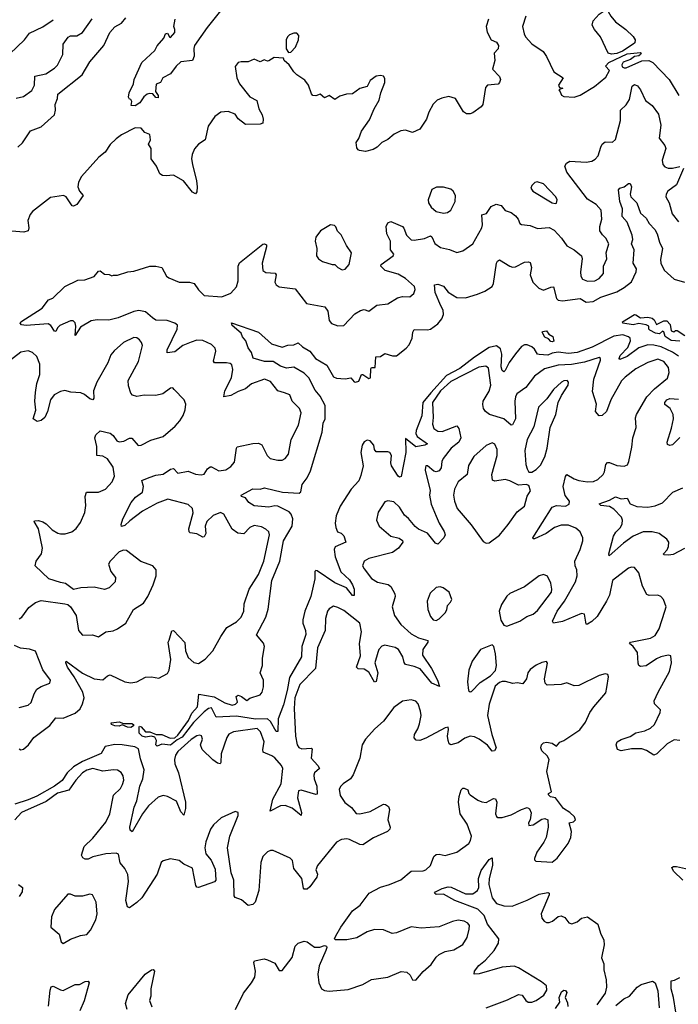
# Model space of a CAD drawing. Extents: x 1771496 to 1971148, y 471553 to 643630.
# Tile 612 of 656: x 1874038 to 1878524, y 625129 to 631832. Entities that reach past the tile are written whole.
import ezdxf

# ---------------------------------------------------------------- set-up
doc = ezdxf.new("R2010")
doc.units = 0

msp = doc.modelspace()

# ---------------------------------------------------------------- linework, layer by layer
at = {"layer": '0CON10XD'}
for points in [[(1875415, 631904.2), (1875315, 631778.5), (1875228.1, 631655), (1875223.1, 631635), (1875227, 631583), (1875215.9, 631554.1), (1875135, 631544.4), (1875103.7, 631516.3), (1875065, 631462.5), (1875012.5, 631435), (1874996.7, 631405), (1874967, 631393), (1874963.3, 631343.3), (1874982, 631315), (1874980, 631300), (1874965, 631302), (1874945, 631327.5), (1874925, 631330), (1874905.9, 631324.1), (1874883.8, 631306.2), (1874855.9, 631265), (1874825, 631244.8)], [(1874015, 631298.1), (1874065, 631308.9), (1874120.2, 631349.8), (1874138.8, 631385), (1874142, 631448), (1874215, 631463.3), (1874275, 631502.1), (1874295, 631523.3), (1874330.9, 631595), (1874333.2, 631665), (1874368, 631712), (1874385, 631722.5), (1874428, 631722), (1874466.2, 631743.8), (1874532.1, 631837.9)], [(1874026, 630965), (1874057.4, 630992.6), (1874112, 631075), (1874185, 631101.4), (1874275.6, 631184.4), (1874282.9, 631215), (1874278.5, 631255), (1874294.5, 631295), (1874297.1, 631325), (1874463.4, 631456.6), (1874515.7, 631545), (1874610, 631655), (1874651.4, 631745), (1874685, 631782.2), (1874731.5, 631808.5), (1874761.1, 631845)], [(1877230, 631835), (1877216, 631785), (1877222.3, 631747.7), (1877250, 631695), (1877285, 631678.1), (1877297.9, 631655), (1877297, 631633), (1877269.2, 631605), (1877274.2, 631555), (1877259.2, 631495), (1877305, 631446.2), (1877312.5, 631425), (1877306.7, 631403.3), (1877296.7, 631393.3), (1877225, 631386.2), (1877209.3, 631370.7), (1877191.8, 631255), (1877181.9, 631238.1), (1877125, 631198), (1877105, 631191.2), (1877082.1, 631192.1), (1877060.8, 631205), (1877005, 631294.6), (1876961.7, 631308.3), (1876912.1, 631297.9), (1876882, 631285), (1876855, 631256.2), (1876825, 631203.3), (1876807.5, 631155), (1876763.2, 631086.8), (1876714.1, 631064.1), (1876665, 631079.1), (1876634, 631076), (1876588.5, 631051.5), (1876545, 631015.8), (1876503.4, 630996.6), (1876473.3, 630965), (1876445, 630947.5), (1876393.8, 630933.8), (1876351.7, 630941.7), (1876342.5, 630945), (1876335, 630960), (1876328.8, 630995), (1876347.7, 631022.3), (1876365, 631073.3), (1876419.3, 631150.7), (1876451.1, 631225), (1876485.3, 631284.7), (1876496.7, 631335), (1876524.6, 631405), (1876525, 631432.5), (1876515, 631447.5), (1876495, 631452.9), (1876465, 631448.1), (1876425, 631418), (1876405, 631377.1), (1876355.5, 631364.5), (1876305, 631327.8), (1876264.5, 631325.5), (1876219.1, 631310.9), (1876185, 631288), (1876145, 631316), (1876115, 631299.2), (1876085, 631323.8), (1876055, 631314), (1876035, 631316.7), (1876025, 631327.5), (1876005.4, 631385.4), (1875980.3, 631420.3), (1875925.9, 631455.9), (1875905, 631476.7), (1875873.9, 631523.9), (1875840, 631555), (1875835, 631570), (1875770, 631575), (1875735, 631551.2), (1875725, 631548.8), (1875702.5, 631557.5), (1875675.5, 631544.5), (1875635, 631562.9), (1875594.3, 631545.7), (1875545.8, 631545.8), (1875525, 631540), (1875506.2, 631513.8), (1875515.8, 631435), (1875534.5, 631394.5), (1875605, 631305.7), (1875652, 631282), (1875665.6, 631225.6), (1875690, 631185), (1875695.9, 631154.1), (1875693.6, 631126.4), (1875675, 631120), (1875575, 631117.5), (1875526.9, 631156.9), (1875505, 631189.4), (1875457.6, 631207.6), (1875408.5, 631201.5), (1875368.1, 631171.9), (1875322.1, 631107.9), (1875301.2, 631015), (1875255, 630983.8), (1875228, 630952), (1875212.9, 630915), (1875209.1, 630885), (1875214.4, 630845), (1875242.2, 630735), (1875246.9, 630693.1), (1875245, 630660), (1875235, 630647.5), (1875215, 630658), (1875154, 630735), (1875085, 630772.9), (1875035, 630770), (1875011.5, 630771.5), (1874993.2, 630783.2), (1874970.8, 630835), (1874934.2, 630884.2), (1874933.8, 630955), (1874915.7, 630985), (1874928.1, 631015), (1874925, 631049.5), (1874891.2, 631065), (1874865, 631092.5), (1874825, 631095.6), (1874730.9, 631049.1), (1874695, 631021.5), (1874655, 630981.2), (1874619.4, 630930.6), (1874577.7, 630895), (1874458.8, 630765), (1874439.5, 630725), (1874434.5, 630695), (1874445.3, 630665.3), (1874471.4, 630635), (1874426.4, 630573.6), (1874405, 630561.9), (1874395, 630565.8), (1874355.4, 630625), (1874336.2, 630635), (1874248.2, 630621.8), (1874125, 630527.1), (1874109.1, 630505), (1874093.5, 630465), (1874101.1, 630415), (1874096, 630395)], [(1874825, 631244.8), (1874798.3, 631248.3), (1874802.5, 631275), (1874795, 631287.5), (1874785, 631290), (1874780, 631305), (1874783.8, 631335), (1874812, 631395), (1874818, 631425), (1874869.4, 631540.6), (1874957.9, 631622.1), (1874975, 631653.8), (1875018.8, 631705), (1875030, 631735), (1875045, 631740), (1875057.5, 631715), (1875065, 631711.2), (1875094, 631745), (1875095.6, 631765.6), (1875087.5, 631785), (1875096.2, 631835)], [(1877484.4, 631855), (1877463.5, 631785), (1877473.3, 631735), (1877483.1, 631715), (1877525, 631667.5), (1877602.5, 631615), (1877625, 631581.2), (1877675, 631478), (1877740, 631435), (1877706.7, 631385), (1877715, 631370), (1877737.5, 631365), (1877710, 631355), (1877718.3, 631341.7), (1877727.7, 631317.7), (1877745, 631309.2), (1877815, 631304.2), (1877855, 631318.6), (1877953, 631377), (1878029.8, 631440.2), (1878055.4, 631485), (1878026.9, 631515), (1878049.5, 631540.5), (1878175, 631600), (1878265, 631607.9), (1878270, 631605), (1878267.1, 631595), (1878255, 631586.4), (1878225, 631580.5), (1878198.1, 631561.9), (1878147.4, 631542.6), (1878137.8, 631525), (1878141.7, 631511.7), (1878155, 631503.4), (1878168.2, 631505), (1878275, 631551.9), (1878323.2, 631553.2), (1878350.3, 631540.3), (1878460.8, 631425), (1878526.1, 631315)], [(1878068.3, 631598.2), (1878044.7, 631604.7), (1877994.6, 631715), (1877952.9, 631765), (1877937.5, 631795), (1877944, 631825), (1877985, 631869.2), (1878025, 631896), (1878045, 631888), (1878062.9, 631855), (1878096.3, 631816.3), (1878165.2, 631765.2), (1878215, 631717.5), (1878230.4, 631695), (1878228.5, 631675), (1878217.1, 631665), (1878142.6, 631617.4), (1878105, 631602.6), (1878068.3, 631598.2)], [(1873775, 631464), (1873834.3, 631505), (1873850.2, 631549.8), (1873876.9, 631583.1), (1873905, 631594.4), (1873941.4, 631588.6), (1873970.9, 631599.1), (1874071.4, 631695), (1874105, 631740), (1874195, 631782.9), (1874265, 631831.9)], [(1875869.3, 631609.3), (1875885, 631610), (1875915.9, 631644.1), (1875937.5, 631695), (1875940, 631725), (1875925, 631740), (1875905, 631741.2), (1875875, 631728), (1875860.8, 631715), (1875851.9, 631695), (1875852.7, 631632.7), (1875869.3, 631609.3)], [(1875055, 627608.8), (1875075, 627672.5), (1875085, 627673.3), (1875163.4, 627593.4), (1875166.5, 627535), (1875185, 627490.8), (1875225, 627455.8), (1875255, 627449.2), (1875301.5, 627478.5), (1875354.4, 627535), (1875407.2, 627632.8), (1875449.2, 627695), (1875515, 627731.9), (1875546.9, 627765), (1875563.8, 627805), (1875567.9, 627855), (1875600.4, 627955), (1875664, 628055), (1875699.6, 628145), (1875739.5, 628325), (1875735, 628346.2), (1875715, 628364.2), (1875685, 628379.2), (1875635, 628388.8), (1875605, 628376.2), (1875565, 628332), (1875523.9, 628336.1), (1875484.7, 628364.7), (1875428.6, 628465), (1875405, 628476.2), (1875355, 628456.4), (1875313.5, 628415), (1875302.1, 628385), (1875306.2, 628333.8), (1875295, 628310.8), (1875285, 628310), (1875245, 628331.4), (1875199.4, 628339.4), (1875192.9, 628345), (1875190.5, 628365), (1875218.4, 628475), (1875215.5, 628505), (1875185, 628530.7), (1875047.4, 628567.4), (1874975, 628541.8), (1874875, 628486.4), (1874788.9, 628421.1), (1874755, 628388), (1874732, 628382), (1874728.8, 628395), (1874741.5, 628435), (1874796.4, 628545), (1874827.6, 628582.4), (1874874.3, 628615), (1874882.2, 628655), (1874869.2, 628695), (1874918.8, 628715), (1874965, 628730.6), (1875015, 628738.6), (1875065, 628771.1), (1875085, 628775.6), (1875115.7, 628745.7), (1875185, 628758.1), (1875235, 628738.6), (1875275, 628733.8), (1875295, 628737.5), (1875318, 628775), (1875335, 628787.5), (1875345, 628787.5), (1875395, 628760), (1875441.3, 628768.7), (1875475, 628790), (1875500.9, 628819.1), (1875513.5, 628915), (1875520, 628925), (1875625, 628947.5), (1875665, 628948.9), (1875687.4, 628937.4), (1875723.1, 628865), (1875744.6, 628844.6), (1875795, 628833.3), (1875825, 628834.4), (1875845, 628844.2), (1875867.8, 628875), (1875887.9, 628975), (1875937.6, 629072.4), (1875955.6, 629155), (1875944.5, 629184.5), (1875892.9, 629235), (1875877.3, 629277.3), (1875841.9, 629291.9), (1875795, 629304.3), (1875745, 629369.2), (1875704.4, 629384.4), (1875616.4, 629353.6), (1875575, 629318.5), (1875525, 629301.5), (1875475, 629274.5), (1875427.5, 629265), (1875435.5, 629305), (1875481.2, 629395), (1875490.6, 629450.6), (1875483.1, 629483.1), (1875471.9, 629491.9), (1875446.6, 629496.6), (1875365, 629496.2), (1875357.7, 629507.7), (1875373.8, 629575), (1875370, 629595), (1875345, 629620), (1875285, 629648.2), (1875245, 629649.2), (1875205, 629637.3), (1875150, 629615), (1875095, 629570), (1875043.3, 629563.3), (1875041.8, 629585), (1875111.5, 629725), (1875112, 629752), (1875095.7, 629765), (1875042, 629785), (1874965, 629787.1), (1874941.4, 629801.4), (1874895, 629843.9), (1874848.4, 629851.6), (1874815, 629845.4), (1874707.7, 629802.3), (1874645, 629787.3), (1874565, 629788.2), (1874525, 629782.2), (1874451.2, 629738.8), (1874415, 629682.5), (1874421.1, 629745), (1874415, 629768.8), (1874402.2, 629782.2), (1874385, 629782.2), (1874310.7, 629749.3), (1874295.5, 629735), (1874285, 629710), (1874275, 629710.8), (1874251.1, 629751.1), (1874232, 629762), (1874081.1, 629751.1), (1874051.2, 629755), (1874040.8, 629765), (1874046, 629775), (1874191.7, 629868.3), (1874235, 629923.8), (1874263.9, 629936.1), (1874345, 630016.7), (1874435, 630058), (1874482, 630062), (1874545, 630084.4), (1874575, 630118.9), (1874585, 630122.9), (1874615, 630100), (1874647.5, 630097.5), (1874665, 630087.5), (1874676.7, 630093.3), (1874705, 630093.1), (1874774.6, 630115.4), (1874815, 630120), (1874925, 630154), (1874965.9, 630154.1), (1875006.2, 630145), (1875038.6, 630085), (1875053.8, 630075), (1875125, 630046.2), (1875195.4, 630045.4), (1875226.2, 630036.2), (1875255, 629994), (1875293.5, 629953.5), (1875415, 629945.5), (1875475, 629970.4), (1875515, 630014.2), (1875526, 630055), (1875525.5, 630155), (1875535, 630175.7), (1875695, 630304), (1875705, 630306.2), (1875718.6, 630298.6), (1875720, 630285), (1875688.6, 630175), (1875692.9, 630125), (1875715, 630110.9), (1875777.3, 630107.3), (1875783.8, 630095), (1875776.7, 630045), (1875785, 630027.5), (1875805, 630013.3), (1875915, 630000.8), (1875990.8, 629900.8), (1876116.7, 629876.7), (1876137.3, 629847.3), (1876146.2, 629785), (1876162.7, 629762.7), (1876205, 629748.8), (1876245, 629750), (1876320.5, 629829.5), (1876358.3, 629851.7), (1876385, 629858.8), (1876415, 629848.8), (1876470.8, 629889.2), (1876545, 629897.1), (1876611.3, 629938.7), (1876645, 629947.3), (1876695, 629944.5), (1876722.9, 629967.1), (1876730.9, 629995), (1876726.4, 630015), (1876665, 630071.1), (1876615, 630099.6), (1876527.5, 630125), (1876497.1, 630155), (1876499.2, 630165), (1876581.4, 630225), (1876585, 630236.2), (1876563.3, 630265), (1876562.6, 630325), (1876539.1, 630375), (1876534.5, 630425), (1876545, 630448.8), (1876565, 630457.5), (1876645, 630424), (1876655, 630413.3), (1876671.4, 630365), (1876705, 630334.3), (1876725, 630331.1), (1876795, 630342.7), (1876835, 630359.6), (1876845, 630354.2), (1876865, 630307.5), (1876905, 630281.4), (1876965, 630268.6), (1877015, 630247.5), (1877055, 630258.6), (1877123.1, 630305), (1877185, 630414.2), (1877189.1, 630435), (1877185, 630503.3), (1877216.9, 630513.1), (1877249.2, 630560.8), (1877284, 630576), (1877317.8, 630567.8), (1877345, 630532.9), (1877385, 630518.5), (1877415.8, 630495.8), (1877432.1, 630475), (1877444, 630445), (1877455, 630437.1), (1877515, 630430.6), (1877565, 630410.6), (1877645, 630416.2), (1877678.8, 630398.8), (1877728.6, 630345), (1877763.4, 630293.4), (1877815, 630264.3), (1877863.6, 630225), (1877869.2, 630205), (1877856.5, 630115), (1877859.5, 630085), (1877870, 630065), (1877905, 630051.5), (1877955, 630054.6), (1877985, 630070.6), (1878013.1, 630105), (1878013.6, 630155), (1878036.2, 630205), (1878032.2, 630245), (1878050.6, 630305), (1878030.8, 630345), (1878007.1, 630367.1), (1877990, 630395), (1877988.8, 630425), (1878003.3, 630475), (1877998.6, 630535), (1877965, 630574.2), (1877905, 630610), (1877763.3, 630795), (1877751.8, 630835), (1877761.4, 630855), (1877785, 630868.6), (1877895, 630861.1), (1877935, 630868.9), (1877957.4, 630882.6), (1877977.5, 630905), (1877996.7, 630965), (1878005, 630983.8), (1878025, 631000), (1878075, 630998.8), (1878095, 631016.7), (1878130.8, 631145), (1878130, 631215), (1878167.3, 631252.7), (1878190.5, 631289.5), (1878210.3, 631379.7), (1878225, 631390), (1878245, 631382), (1878265.6, 631355), (1878300.9, 631280.9), (1878345, 631248), (1878388.3, 631188.3), (1878404.5, 631114.5), (1878392.9, 631025), (1878432.5, 630975), (1878439.2, 630955), (1878413.3, 630875), (1878418.6, 630845), (1878431.1, 630831.1), (1878455, 630820), (1878485, 630820), (1878535, 630833.3)], [(1878557.9, 630817.9), (1878511.3, 630708.7), (1878452.9, 630665), (1878440.6, 630645), (1878439.2, 630625), (1878460.8, 630585), (1878480.8, 630510.8), (1878525, 630455.8)], [(1874851.2, 627018.8), (1874855, 627022.5), (1874865, 627017.5), (1874895, 626983.8), (1874925, 626984), (1874966.6, 626966.6), (1875006.4, 626966.4), (1875061.7, 626941.7), (1875095, 626942.5), (1875115, 626960.8), (1875188.3, 627061.7), (1875209.6, 627110.4), (1875248, 627155), (1875258.3, 627241.7), (1875363, 627223), (1875435, 627181.2), (1875485, 627166.2), (1875507.7, 627172.3), (1875522.5, 627185), (1875512.5, 627225), (1875525, 627233.3), (1875547.5, 627225), (1875585, 627197.5), (1875606.4, 627213.6), (1875675, 627236), (1875688.6, 627255), (1875699.1, 627290.9), (1875699.2, 627335), (1875676, 627385), (1875691.4, 627435), (1875691.4, 627485), (1875705.4, 627565), (1875697.6, 627587.6), (1875650, 627645), (1875714.3, 627764.3), (1875730.3, 627820.3), (1875756, 628015), (1875810.3, 628145), (1875834.1, 628285), (1875893.2, 628385), (1875898.4, 628435), (1875886.9, 628465), (1875872.6, 628482.6), (1875795, 628519.3), (1875775, 628522.4), (1875735, 628514.5), (1875635, 628521.5), (1875599.3, 628545), (1875576.3, 628576.3), (1875547.5, 628585), (1875546.2, 628595), (1875625, 628639.1), (1875675, 628637.1), (1875705, 628645.8), (1875827.5, 628615), (1875942, 628608), (1875952, 628618), (1875961.1, 628668.9), (1875995, 628714.2), (1876019.3, 628760.7), (1876097.9, 629025), (1876105.4, 629085), (1876119.2, 629115), (1876118.4, 629205), (1876085, 629270), (1876050.2, 629310.2), (1876007.8, 629395), (1875976.2, 629426.2), (1875905, 629466.6), (1875855, 629459), (1875815, 629472.5), (1875765, 629504.8), (1875705, 629505.9), (1875627.6, 629527.6), (1875616.3, 629566.4), (1875595, 629597.5), (1875577.5, 629645), (1875555, 629674), (1875546.9, 629696.9), (1875485, 629750), (1875481.4, 629768.6), (1875665, 629705.8), (1875753.3, 629625), (1875825, 629602.5), (1875865, 629615.7), (1875905, 629618.6), (1875935, 629632.5), (1875965, 629604.4), (1876015, 629575.7), (1876052.5, 629525), (1876130.9, 629480.9), (1876175, 629400.4), (1876195, 629391.8), (1876255, 629387.1), (1876294.2, 629394.2), (1876315, 629366.7), (1876325, 629363.8), (1876348.1, 629371.9), (1876365, 629416.5), (1876375, 629417.5), (1876415, 629389.2), (1876426.8, 629393.2), (1876430, 629455), (1876435, 629463.3), (1876458, 629465), (1876463.3, 629536.7), (1876495, 629540), (1876525, 629559.1), (1876576.9, 629543.1), (1876605, 629544), (1876671.2, 629595), (1876690.9, 629619.1), (1876711.4, 629665), (1876714.5, 629705.5), (1876725, 629722.5), (1876815, 629720), (1876835, 629725.8), (1876885, 629762.5), (1876913.6, 629796.4), (1876924.4, 629825), (1876922.1, 629855), (1876907.1, 629882.9), (1876866.5, 629975), (1876863.9, 630026.1), (1876885, 630031.9), (1876925, 630018.9), (1876955, 629977.5), (1877015, 629940.4), (1877075, 629937.8), (1877155, 629964.4), (1877205.3, 629984.7), (1877255.6, 630015), (1877265.5, 630035), (1877285.9, 630174.1), (1877292.3, 630187.7), (1877305, 630196.2), (1877375, 630152.9), (1877395, 630147.1), (1877415, 630150), (1877475, 630181.1), (1877504.2, 630184.2), (1877515, 630178.8), (1877524.5, 630145), (1877514.4, 630095), (1877533.3, 630045), (1877574, 630005), (1877605, 629990), (1877655, 630011.8), (1877672.9, 630012.9), (1877694.5, 629935), (1877705, 629922.1), (1877735, 629918.4), (1877855, 629933.5), (1877895, 629908.2), (1877942.6, 629912.6), (1877995, 629942.6), (1878105, 629979.6), (1878155, 630008.9), (1878205, 630048.1), (1878237.5, 630115), (1878238.1, 630135), (1878216.9, 630175), (1878223.3, 630265), (1878204.7, 630305), (1878213.9, 630335), (1878208.9, 630365), (1878175, 630454.3), (1878141.4, 630491.4), (1878143.9, 630545), (1878124.4, 630595), (1878116.2, 630673.8), (1878125.8, 630684.2), (1878155, 630694.4), (1878185, 630716.2), (1878195.7, 630715.7), (1878204.1, 630694.1), (1878196.7, 630645), (1878200, 630625), (1878240, 630585), (1878265.6, 630515), (1878305, 630481.1), (1878325.4, 630445), (1878364, 630404), (1878380.6, 630375), (1878396.4, 630316.4), (1878416.4, 630275), (1878401.7, 630198.3), (1878404.2, 630175), (1878426.6, 630126.6), (1878495, 630064.4), (1878565, 630044.4)], [(1877685, 630580), (1877695, 630583.8), (1877699.2, 630605), (1877690, 630625), (1877605, 630714.3), (1877563, 630727), (1877547.3, 630722.7), (1877525.9, 630704.1), (1877518.8, 630685), (1877532, 630665), (1877663.3, 630585), (1877685, 630580)], [(1876925, 630514.4), (1876950.9, 630519.1), (1876975.4, 630534.6), (1877003.6, 630595), (1877005.7, 630635), (1876990, 630665), (1876975, 630677.1), (1876925, 630691.8), (1876877.4, 630692.6), (1876844, 630675), (1876820.5, 630605), (1876821.1, 630585), (1876841.4, 630555), (1876875, 630526.5), (1876925, 630514.4)], [(1876235, 630128.1), (1876255, 630133.1), (1876281.8, 630165), (1876298.1, 630245), (1876264.7, 630295), (1876228, 630368), (1876203, 630393), (1876191.2, 630421.2), (1876181.2, 630431.2), (1876155, 630436.2), (1876086.7, 630395), (1876055, 630352.5), (1876049.2, 630325), (1876060.6, 630275), (1876059.4, 630225), (1876073.1, 630203.1), (1876100, 630185), (1876165, 630166), (1876185, 630165.7), (1876204.2, 630144.2), (1876235, 630128.1)], [(1874096, 630395), (1874065.4, 630384.6), (1873985, 630391.4)], [(1878533.6, 629643.6), (1878475, 629647.4), (1878434, 629675), (1878425, 629706.7), (1878415, 629711.2), (1878395, 629692.5), (1878368, 629698), (1878329.2, 629719.2), (1878323.3, 629725), (1878323.8, 629745), (1878305, 629755.5), (1878255, 629763.3), (1878215, 629754.1), (1878146.1, 629766.1), (1878142.5, 629775), (1878225, 629824), (1878235, 629823.3), (1878265, 629801.8), (1878315, 629806.2), (1878345, 629799.5), (1878358.7, 629788.7), (1878375, 629756), (1878425, 629781.1), (1878445, 629782.2), (1878467.7, 629757.7), (1878475, 629714.3), (1878493.6, 629706.4), (1878505, 629716.7), (1878515, 629715.8), (1878566.9, 629683.1)], [(1877665, 629638.6), (1877655, 629641.9), (1877638.9, 629658.9), (1877615, 629671.1), (1877595.8, 629705), (1877599.7, 629710.3), (1877625, 629713.8), (1877641.9, 629691.9), (1877668.8, 629675), (1877675, 629644.2), (1877665, 629638.6)], [(1874482.2, 628477.8), (1874487.7, 628525), (1874484.6, 628585.4), (1874493.8, 628615), (1874575, 628615.7), (1874622, 628635), (1874668.9, 628685), (1874684.4, 628725), (1874674.4, 628785), (1874635, 628842.5), (1874605, 628860), (1874564, 628865), (1874564.3, 628925.7), (1874549.2, 628985), (1874556, 629005), (1874585, 629032), (1874655, 629017.5), (1874675, 629002), (1874700.6, 628965), (1874715, 628957.3), (1874748, 628962), (1874785, 628982.9), (1874802.3, 628982.3), (1874845, 628933.8), (1874865, 628936.2), (1874931.3, 628968.7), (1875015, 628994.4), (1875096, 629064), (1875128.1, 629101.9), (1875152.4, 629137.6), (1875164.5, 629175), (1875168.9, 629215), (1875158.1, 629245), (1875090, 629315), (1875080, 629325), (1875065, 629323.8), (1875013.9, 629286.1), (1874965, 629273.6), (1874885, 629275.6), (1874835, 629265.7), (1874806.8, 629276.8), (1874795, 629288.8), (1874779.1, 629339.1), (1874777.8, 629375), (1874847.8, 629505), (1874873.5, 629615), (1874868.5, 629635), (1874855, 629652.5), (1874835, 629665.8), (1874815, 629667.5), (1874745, 629634), (1874681.7, 629578.3), (1874659.2, 629550.8), (1874637.5, 629495), (1874562.5, 629365), (1874541.5, 629305), (1874542, 629255), (1874536.2, 629243.8), (1874515, 629251.4), (1874480.4, 629280.4), (1874455, 629291.5), (1874385.8, 629295.8), (1874345, 629308), (1874315, 629302), (1874272.6, 629277.4), (1874246.8, 629243.2), (1874226.7, 629165), (1874209.2, 629125), (1874185, 629103.8), (1874157, 629097), (1874130, 629115), (1874147, 629173), (1874141.8, 629235), (1874145.4, 629295), (1874153.9, 629355), (1874175, 629417.5), (1874175, 629486.7), (1874155, 629538.8), (1874125.5, 629565.5), (1874095, 629576.9), (1874045, 629567.5), (1873945, 629490.5)], [(1878525, 629540.4), (1878485, 629569.1), (1878406.9, 629605), (1878356.9, 629616.9), (1878315, 629618.3), (1878255, 629597.7), (1878175, 629539.7), (1878125, 629518), (1878120.6, 629525), (1878127.2, 629545), (1878178.9, 629601.1), (1878199, 629645), (1878195, 629664.4), (1878185, 629674.1), (1878145, 629686.1), (1878085, 629676.9), (1877937.8, 629602.2), (1877834, 629566), (1877775, 629558.5), (1877705, 629567.7), (1877665, 629561.2), (1877635, 629548.5), (1877575, 629551.8), (1877565, 629556.1), (1877545, 629588.2), (1877525, 629606), (1877495, 629619.3), (1877475, 629619.4), (1877455, 629608), (1877415, 629558.4), (1877371.4, 629498.6), (1877345, 629442.9), (1877335, 629434.4), (1877325, 629444.3), (1877317.9, 629467.9), (1877322.4, 629555), (1877312.1, 629592.1), (1877285, 629611.2), (1877235, 629599.5), (1877134.5, 629535.5), (1877035, 629458.2), (1876945, 629408.8), (1876837.8, 629292.2), (1876784.2, 629225), (1876777.7, 629135), (1876737.4, 629035), (1876735.9, 629015), (1876744.1, 628995), (1876815.8, 628945), (1876796.7, 628935), (1876735, 628925.3), (1876665, 628981.2), (1876666.8, 628885), (1876635, 628722.5), (1876625, 628718), (1876615, 628724.2), (1876570, 628795), (1876565.7, 628815.7), (1876569.5, 628865), (1876558.6, 628885), (1876545, 628890), (1876465, 628890), (1876454.4, 628905), (1876449.2, 628935), (1876425, 628964), (1876405, 628969.5), (1876385, 628958.9), (1876371.2, 628935), (1876361, 628885), (1876376.7, 628795), (1876361.8, 628728.2), (1876347.9, 628692.1), (1876295.2, 628635), (1876220.8, 628519.2), (1876193.4, 628455), (1876187.2, 628405), (1876190.5, 628375), (1876201.9, 628345), (1876226.8, 628336.8), (1876245, 628318.9), (1876260, 628275), (1876187, 628243), (1876179.2, 628225), (1876186.7, 628175), (1876225, 628072.5), (1876285, 628018.5), (1876305, 627984.2), (1876315.4, 627954.6), (1876315, 627912.5), (1876305, 627912.9), (1876264.6, 627964.6), (1876185, 627999.3), (1876065, 628080), (1876055, 628082.5), (1876047.5, 628075), (1876047.5, 628025), (1876021.8, 627905), (1875979.1, 627805), (1875965.8, 627745.8), (1875965.8, 627725), (1875984, 627675), (1875985.7, 627645.7), (1875959.2, 627565), (1875957.5, 627495), (1875874.7, 627354.7), (1875859.9, 627265), (1875835, 627168.1), (1875798.4, 627071.6), (1875795, 626987.5), (1875785, 626986.7), (1875745.5, 627055.5), (1875725, 627073.2), (1875645, 627069.5), (1875515, 627090.3), (1875375, 627082.9), (1875345, 627146.7), (1875325, 627142), (1875295, 627121.1), (1875221.3, 627048.7), (1875145, 626947), (1875110.6, 626929.4), (1875065, 626894.2), (1875005, 626899.2), (1874975, 626886), (1874965.7, 626895.7), (1874970, 626925), (1874958.9, 626948.9), (1874935, 626954.7), (1874895, 626947.5), (1874872.9, 626955), (1874852.5, 626975), (1874851.2, 627018.8)], [(1877833, 628087), (1877822.1, 628115), (1877819.6, 628145), (1877855.8, 628225.8), (1877874.1, 628284.1), (1877874.3, 628304.3), (1877854.4, 628345), (1877825, 628369.6), (1877775, 628391.3), (1877725, 628390.3), (1877680, 628375), (1877624.3, 628335), (1877545, 628298), (1877535, 628297.5), (1877532, 628305), (1877665, 628513.3), (1877695, 628525.5), (1877755, 628521.1), (1877779.4, 628535), (1877782.5, 628555), (1877752.8, 628592.8), (1877738.9, 628655), (1877755, 628721.2), (1877764.5, 628735.5), (1877815, 628705.5), (1877845, 628695.4), (1877905, 628685.5), (1877945, 628688.2), (1877975, 628701.1), (1878011.1, 628735), (1878021.2, 628755), (1878029.5, 628805), (1878041.5, 628818.5), (1878055, 628818.2), (1878105, 628796.9), (1878155, 628793.3), (1878177.6, 628802.4), (1878187.1, 628825), (1878207.8, 628922.2), (1878213.8, 628985), (1878235.6, 629055), (1878232.6, 629122.6), (1878237.8, 629145), (1878309.6, 629265), (1878361.7, 629318.3), (1878449.1, 629390.9), (1878460.9, 629429.1), (1878457.3, 629465), (1878425, 629505.3), (1878385, 629521.9), (1878315, 629499.3), (1878234.8, 629455.2), (1878161.4, 629398.6), (1878137.4, 629372.6), (1878063.6, 629245), (1878034.7, 629165.3), (1878005, 629137.1), (1877984.3, 629134.3), (1877959.2, 629165), (1877965.4, 629215.4), (1877939.8, 629300.2), (1877949.3, 629385), (1877994.3, 629514.3), (1877994.2, 629525), (1877985, 629531.9), (1877885, 629499.7), (1877795.5, 629484.5), (1877705, 629481.2), (1877612.5, 629455), (1877544, 629406), (1877485, 629329.2), (1877423.3, 629285), (1877413.6, 629265), (1877410, 629235), (1877414.5, 629115), (1877395, 629073.8), (1877385, 629072.5), (1877335, 629113.8), (1877238, 629145), (1877211.4, 629165), (1877196.2, 629186.2), (1877191.5, 629211.5), (1877195.4, 629235), (1877236.3, 629303.7), (1877247.8, 629345), (1877230.3, 629460.3), (1877213.4, 629473.4), (1877165, 629465.8), (1876975, 629368.1), (1876905, 629304.4), (1876849.8, 629225), (1876853.7, 629125), (1876848.4, 629078.4), (1876858.6, 629048.6), (1876885, 629030), (1876915, 629028.2), (1877015, 629066.9), (1877028.8, 629048.8), (1877041.5, 628985), (1877027.8, 628955), (1876976.9, 628915), (1876922.2, 628845), (1876913.5, 628825), (1876908.8, 628781.2), (1876895, 628760), (1876875, 628753.8), (1876858.9, 628758.9), (1876815, 628795.6), (1876805, 628794), (1876800.9, 628785), (1876800.6, 628765), (1876833.9, 628626.1), (1876830, 628595), (1876840.5, 628535), (1876875, 628452), (1876893.8, 628405), (1876928.9, 628348.9), (1876934.7, 628325), (1876927.1, 628305), (1876885, 628260.8), (1876869.1, 628269.1), (1876815, 628336.5), (1876755, 628364), (1876731.3, 628381.3), (1876686.4, 628436.4), (1876658, 628458), (1876625, 628514.2), (1876585, 628550.8), (1876545, 628557.5), (1876525, 628550), (1876480.3, 628479.7), (1876468, 628425), (1876486.2, 628385), (1876565, 628316), (1876621.7, 628301.7), (1876645, 628287.5), (1876647.5, 628275), (1876618.8, 628235), (1876576.1, 628203.9), (1876415, 628164.5), (1876384.2, 628145.8), (1876372.3, 628115), (1876383.2, 628093.2), (1876435, 628028.9), (1876475, 628002.2), (1876548.1, 627988.1), (1876565, 627972.5), (1876592.6, 627922.6), (1876594.3, 627905), (1876575.5, 627835), (1876590, 627775), (1876632.7, 627715), (1876705, 627651.5), (1876755, 627623.8), (1876817.5, 627605), (1876817.8, 627595), (1876782.9, 627545), (1876780.4, 627505), (1876842.1, 627415), (1876884.2, 627335), (1876896.4, 627293.6), (1876845, 627315.5), (1876765, 627412.8), (1876725, 627430), (1876665, 627442.5), (1876655.4, 627455.4), (1876647.3, 627495), (1876617.9, 627545), (1876595, 627558.6), (1876555, 627568.2), (1876525, 627573.3), (1876505, 627568.1), (1876485, 627545.7), (1876476.2, 627525), (1876457.7, 627455), (1876477.5, 627385), (1876465, 627327.5), (1876455, 627323.3), (1876415, 627389.4), (1876385, 627410), (1876343.6, 627413.6), (1876330.8, 627425), (1876358.7, 627501.3), (1876352.5, 627585), (1876366, 627665), (1876355.5, 627725), (1876245, 627810), (1876205, 627830), (1876175, 627838.5), (1876145, 627821.4), (1876134.5, 627805), (1876120.9, 627755), (1876118.6, 627675), (1876065.8, 627555), (1876052.4, 627415), (1875945, 627307.5), (1875912.5, 627215), (1875907.8, 627142.2), (1875915.9, 626955), (1875926.9, 626895), (1875938.5, 626878.5), (1875958.8, 626868.8), (1876023, 626873), (1876028.8, 626868.8), (1876022.2, 626805), (1876068.8, 626755), (1876080, 626735), (1876046.7, 626705), (1876040.9, 626689.1), (1876043.6, 626665), (1876062, 626615), (1876065, 626560), (1876055, 626556.9), (1875955, 626588), (1875937.7, 626582.3), (1875930.5, 626535), (1875957.9, 626435), (1875955, 626414), (1875894.2, 626464.2), (1875845, 626483.6), (1875815, 626480), (1875744, 626444), (1875761.1, 626525), (1875819.6, 626630.4), (1875830, 626735), (1875820.6, 626755), (1875775, 626807.8), (1875755, 626821.9), (1875695.6, 626845.6), (1875693.1, 626865), (1875703.2, 626915), (1875678.5, 626985), (1875655, 627006.9), (1875495, 626984.5), (1875462.8, 626967.2), (1875449.4, 626945), (1875410.5, 626835), (1875408.6, 626775), (1875403.6, 626766.4), (1875385, 626771.9), (1875354.1, 626794.1), (1875281.2, 626865), (1875270, 626895), (1875281.9, 626935), (1875276.1, 626956.1), (1875265, 626961.1), (1875245, 626957.9), (1875205, 626932.2), (1875115, 626850), (1875099.2, 626825), (1875091.8, 626795), (1875095.5, 626765.5), (1875120.6, 626705), (1875168.2, 626505), (1875166.8, 626463.2), (1875155, 626416.7), (1875135, 626440), (1875105, 626511.2), (1875045, 626544.5), (1875015, 626551.4), (1874981.1, 626538.9), (1874915, 626480.6), (1874874.4, 626425.6), (1874805, 626303.8), (1874790.8, 626315), (1874788.9, 626335), (1874818.7, 626471.3), (1874835.6, 626514.4), (1874857, 626615), (1874877, 626665), (1874886.2, 626726.2), (1874860.3, 626800.3), (1874848.2, 626868.2), (1874821.5, 626881.5), (1874735, 626896.3), (1874685, 626898.1), (1874620, 626885), (1874592.5, 626837.5), (1874465, 626783.1), (1874405, 626745.6), (1874360.7, 626705), (1874326.5, 626653.5), (1874275, 626614.2), (1874155, 626545.2), (1874095, 626521.6), (1874005, 626491)], [(1877525, 628752.5), (1877555, 628768.8), (1877585, 628800), (1877613.6, 628855), (1877630, 628915), (1877651.8, 629055), (1877688.8, 629145), (1877704.7, 629225.3), (1877726.9, 629273.1), (1877772.9, 629345), (1877775.8, 629365), (1877766.7, 629375), (1877745, 629374.4), (1877727.1, 629365), (1877674.2, 629315), (1877629.1, 629250.9), (1877571.8, 629195), (1877539.2, 629060.8), (1877495, 628974), (1877478.5, 628898.5), (1877484, 628805), (1877493.3, 628775), (1877505, 628752.5), (1877525, 628752.5)], [(1878535, 628988.5), (1878485, 628937.8), (1878465, 628933.3), (1878450.6, 628940.6), (1878448.1, 628955), (1878478.2, 629051.8), (1878490.7, 629115), (1878489.6, 629145), (1878467.5, 629185), (1878432.5, 629212.5), (1878432.7, 629225), (1878445.8, 629244.2), (1878465, 629252.8), (1878525, 629249.2)], [(1877215, 628267.5), (1877235, 628270.8), (1877305, 628323.1), (1877364.7, 628395.3), (1877425, 628481.5), (1877475, 628520), (1877495, 628587.5), (1877516.7, 628625), (1877505, 628660), (1877487, 628667), (1877435, 628664.3), (1877375, 628693.5), (1877345, 628701.5), (1877275, 628690.8), (1877257.5, 628697.5), (1877253.6, 628735), (1877290.9, 628865), (1877289.1, 628905), (1877273.2, 628943.2), (1877255, 628950.8), (1877215, 628934.4), (1877130.9, 628859.1), (1877095, 628796.2), (1877085.2, 628734.8), (1877025, 628686.5), (1876999.1, 628635), (1876992.7, 628595), (1876999.1, 628555), (1877016.7, 628505), (1877112.6, 628392.6), (1877195, 628279.2), (1877215, 628267.5)], [(1878565, 628231.4), (1878488.4, 628191.6), (1878456.8, 628186.8), (1878425, 628190), (1878422.5, 628195), (1878447.3, 628222.7), (1878457.2, 628245), (1878457.9, 628275), (1878445, 628295.6), (1878393.3, 628335), (1878345, 628345.5), (1878285, 628345.4), (1878215, 628316.7), (1878150.5, 628269.5), (1878052.4, 628182.4), (1878049.4, 628195), (1878081.3, 628315), (1878097.7, 628342.3), (1878130, 628375), (1878140.7, 628399.3), (1878143.5, 628425), (1878135.5, 628445), (1878085, 628499.2), (1878055, 628517.7), (1877995.8, 628525.8), (1877983.7, 628536.3), (1878055, 628560.9), (1878095, 628584.4), (1878135, 628569.5), (1878174.4, 628574.4), (1878195, 628536.7), (1878242.1, 628517.9), (1878315, 628512.9), (1878365, 628523.1), (1878415.9, 628544.1), (1878486.2, 628615), (1878555, 628645.7)], [(1874035, 627753.3), (1874052.5, 627765), (1874100.4, 627829.6), (1874145, 627864.2), (1874185, 627878.8), (1874345, 627856.2), (1874365, 627851.2), (1874385, 627836.2), (1874422, 627775), (1874439.5, 627675), (1874465, 627642.2), (1874533.8, 627643.8), (1874575, 627630), (1874624.5, 627665.5), (1874675, 627672.5), (1874705, 627685.8), (1874760, 627725), (1874813.4, 627816.6), (1874880.3, 627859.7), (1874910.5, 627905), (1874947.8, 627985), (1874967.1, 628045), (1874967.7, 628087.7), (1874945, 628113.3), (1874863.6, 628143.6), (1874765, 628217.5), (1874745, 628220.8), (1874715, 628210), (1874653.8, 628145), (1874643.8, 628125), (1874658, 628075), (1874691.2, 628035), (1874688.8, 628005), (1874646.7, 627965), (1874615, 627952), (1874545, 627969.2), (1874455, 627964), (1874403.6, 627953.6), (1874350, 627995), (1874315, 628000), (1874237.5, 628025), (1874143.8, 628115), (1874150.8, 628145), (1874186.9, 628195), (1874193.1, 628235), (1874166.8, 628366.8), (1874136.2, 628415), (1874139.3, 628420.7), (1874165, 628423.1), (1874195, 628413.1), (1874219.2, 628399.2), (1874260.2, 628360.2), (1874297.6, 628337.6), (1874315, 628331.8), (1874346.9, 628333.1), (1874393.8, 628346.2), (1874422.6, 628367.4), (1874451.9, 628408.1), (1874482.2, 628477.8)], [(1878535, 626924.4), (1878495, 626928.9), (1878447.6, 626902.4), (1878378.1, 626835), (1878355.8, 626825.8), (1878307.6, 626857.6), (1878275, 626868.2), (1878205, 626868.5), (1878134.3, 626854.3), (1878108.8, 626865), (1878100, 626895), (1878106.2, 626915), (1878135, 626931.9), (1878195, 626951.4), (1878235, 626977.1), (1878295, 626990.4), (1878335, 627009.5), (1878362.5, 627035), (1878400, 627115), (1878401.4, 627135), (1878362.5, 627175), (1878360, 627195), (1878385.5, 627255), (1878463.8, 627395), (1878476.9, 627455), (1878471.7, 627501.7), (1878455, 627507.1), (1878405.4, 627494.6), (1878375, 627481.9), (1878305, 627434.4), (1878265, 627430), (1878255.8, 627435.8), (1878251.1, 627451.1), (1878245.6, 627525), (1878215.9, 627565.9), (1878190, 627585), (1878197.5, 627595), (1878335, 627621.1), (1878365, 627640.8), (1878394, 627686), (1878432.8, 627805), (1878440, 627835), (1878422.9, 627885), (1878404, 627905), (1878385, 627914.4), (1878325, 627911.9), (1878310, 627920), (1878279.5, 627975), (1878255, 628066.2), (1878225, 628103.8), (1878205, 628106.2), (1878185, 628098), (1878075.7, 628015), (1878053.8, 627915), (1878035.3, 627874.7), (1877970.6, 627769.4), (1877935, 627735.5), (1877905, 627716), (1877895, 627717.5), (1877884.3, 627784.3), (1877865, 627790.8), (1877735.3, 627734.7), (1877672.5, 627725), (1877666.7, 627736.7), (1877698.5, 627805), (1877747.4, 627872.6), (1877823.1, 628005), (1877834.6, 628045), (1877833, 628087)], [(1877355, 627703.1), (1877445, 627738.1), (1877491.8, 627768.2), (1877535, 627784.4), (1877565, 627810.6), (1877659.2, 627935), (1877662.7, 627955), (1877656.2, 627996.2), (1877633, 628043), (1877605, 628054.2), (1877575, 628045.7), (1877475, 627972.2), (1877375, 627926), (1877355, 627906.7), (1877318.8, 627851.2), (1877304.4, 627805.6), (1877314.7, 627744.7), (1877335, 627710), (1877355, 627703.1)], [(1876875, 627742.2), (1876895, 627753.1), (1876935.6, 627795), (1876946.1, 627813.9), (1876951.1, 627845), (1876973.1, 627866.9), (1876980.8, 627885), (1876964, 627935), (1876922, 627965), (1876902.2, 627972.2), (1876875, 627966.2), (1876832.5, 627927.5), (1876813.7, 627873.7), (1876817.8, 627817.8), (1876835, 627770), (1876855, 627745.8), (1876875, 627742.2)], [(1874035, 627150.6), (1874096.7, 627165), (1874115, 627183.3), (1874136.4, 627243.6), (1874155.4, 627274.6), (1874185, 627292.9), (1874242.5, 627315), (1874246.7, 627335), (1874195.4, 627405.4), (1874145, 627532.5), (1874105, 627547.1), (1874043.2, 627553.2), (1874001.7, 627571.7)], [(1874035, 626867.5), (1874045, 626862), (1874065, 626865.8), (1874097.5, 626895), (1874134.7, 626945.3), (1874162, 626965), (1874243.2, 627026.8), (1874285, 627078.6), (1874335, 627076.7), (1874415, 627111.5), (1874449.4, 627140.6), (1874466.2, 627173.8), (1874476.8, 627215), (1874467.8, 627255), (1874409.4, 627359.4), (1874364.7, 627425), (1874351.9, 627455), (1874354.3, 627465.7), (1874465, 627382.8), (1874545, 627345.7), (1874605, 627338.8), (1874636.7, 627365), (1874655, 627371.4), (1874755, 627323.5), (1874795, 627317.8), (1874835, 627325.6), (1874895, 627357.1), (1874935, 627358.6), (1874985, 627348.8), (1875045, 627381.2), (1875056.2, 627403.8), (1875066.9, 627476.9), (1875048.6, 627595), (1875055, 627608.8)], [(1877105, 627257.1), (1877115, 627259.4), (1877175, 627320.5), (1877244.5, 627365.5), (1877277.7, 627402.3), (1877284.2, 627435.8), (1877279.2, 627515), (1877268, 627565), (1877255, 627576.7), (1877176, 627545), (1877119.2, 627465), (1877097, 627403), (1877086.9, 627325), (1877094.7, 627264.7), (1877105, 627257.1)], [(1875508.1, 625095), (1875562.3, 625205), (1875617.5, 625275), (1875638.5, 625315), (1875644.6, 625355), (1875632.5, 625415), (1875636.2, 625425), (1875702.1, 625437.9), (1875725, 625432.2), (1875775, 625409.2), (1875805, 625360), (1875825, 625360), (1875893, 625447), (1875914.6, 625525.4), (1875934.6, 625545.4), (1875975, 625560), (1875995, 625554), (1876045, 625517.8), (1876082.1, 625517.9), (1876115, 625528.8), (1876126.7, 625525), (1876130, 625515), (1876123.3, 625495), (1876078.3, 625391.7), (1876067.8, 625335), (1876075.6, 625275), (1876094.4, 625235), (1876115, 625222.3), (1876145, 625218), (1876275, 625230), (1876374.3, 625265), (1876435, 625297.5), (1876545, 625313.1), (1876635, 625352.5), (1876675, 625347.5), (1876697.3, 625327.3), (1876713.3, 625295), (1876735, 625294.3), (1876786.4, 625353.6), (1876840.1, 625399.9), (1876875, 625450.8), (1876895, 625469.4), (1876935, 625488.6), (1876995, 625500.8), (1877055, 625537.5), (1877085.3, 625584.7), (1877098.9, 625641.1), (1877100.4, 625665), (1877090.9, 625680.9), (1877065, 625694.6), (1877025, 625701.8), (1876986.5, 625693.5), (1876894.1, 625655.9), (1876771.5, 625648.5), (1876705, 625656.9), (1876605, 625616.7), (1876575, 625610.5), (1876515, 625636.7), (1876455, 625638.2), (1876405, 625622.2), (1876335, 625582.5), (1876265, 625569.2), (1876188.3, 625568.3), (1876182.5, 625575), (1876190, 625595), (1876224.4, 625655), (1876305, 625766), (1876355.7, 625805), (1876417.5, 625885), (1876495, 625926.4), (1876555.9, 625944.1), (1876632.7, 625977.3), (1876703.8, 626036.2), (1876785, 626038.1), (1876805, 626045.6), (1876835, 626074.2), (1876857.8, 626135), (1876875, 626150), (1876895, 626152.2), (1876936.6, 626143.4), (1877015, 626165.5), (1877096.7, 626223.3), (1877109.2, 626245), (1877115.8, 626275), (1877086, 626356), (1877036.9, 626425), (1877027.5, 626505), (1877030, 626545), (1877045, 626590), (1877055, 626600), (1877065, 626600), (1877089.5, 626589.5), (1877096.2, 626565), (1877106.2, 626555), (1877158.1, 626518.1), (1877185, 626507.5), (1877215, 626502.2), (1877265, 626530.8), (1877278.1, 626528.1), (1877287.8, 626505), (1877278.9, 626425), (1877285, 626407.5), (1877295, 626400), (1877325, 626400), (1877385, 626419.5), (1877455, 626455.7), (1877495, 626468.8), (1877510.7, 626460.7), (1877521.7, 626431.7), (1877514, 626385), (1877502.5, 626365), (1877505, 626347.5), (1877535, 626350.8), (1877595, 626389.2), (1877615, 626393.8), (1877636, 626386), (1877638, 626335), (1877623.1, 626265), (1877607.8, 626232.2), (1877560, 626165), (1877543, 626123), (1877543, 626113), (1877553, 626103), (1877665, 626098), (1877699.2, 626125), (1877772.9, 626225), (1877792.5, 626265), (1877797.1, 626305), (1877780, 626365), (1877809.5, 626370.5), (1877822.5, 626385), (1877816.7, 626405), (1877785, 626436.2), (1877742, 626462), (1877686, 626536), (1877652.3, 626542.3), (1877640, 626555), (1877640, 626565), (1877660, 626575), (1877628.8, 626715), (1877644.4, 626795), (1877630.2, 626820.2), (1877594, 626855), (1877588, 626875), (1877592, 626895), (1877605, 626910), (1877625, 626914), (1877665, 626908), (1877695, 626886.7), (1877715.7, 626914.3), (1877745, 626925.6), (1877852.4, 626997.6), (1877891.1, 627048.9), (1877920.9, 627115), (1877947.3, 627155), (1878029.7, 627250.3), (1878036.6, 627286.6), (1878049.1, 627359.1), (1878044.3, 627374.3), (1878025, 627378.9), (1877985, 627367.5), (1877845, 627300), (1877815, 627296.7), (1877765, 627318), (1877725, 627307.5), (1877631.2, 627301.2), (1877616.2, 627315), (1877612.9, 627345), (1877632, 627452), (1877625, 627463.3), (1877595, 627455.7), (1877555, 627438.6), (1877515, 627409.2), (1877498.6, 627385), (1877490, 627345), (1877465, 627311.2), (1877425, 627318.8), (1877396.2, 627313.8), (1877347.7, 627327.7), (1877325, 627326.7), (1877305, 627320), (1877275.9, 627294.1), (1877235, 627172.5), (1877223.1, 627095), (1877253.1, 626965), (1877283.3, 626875), (1877272.5, 626855), (1877255, 626852.5), (1877224.5, 626894.5), (1877168, 626935), (1877135, 626950), (1877105, 626954.5), (1877068.8, 626941.2), (1877025, 626908.6), (1876975, 626896.2), (1876963.1, 626903.1), (1876955.7, 626925.7), (1876951.4, 626955), (1876959.2, 626999.2), (1876955, 627016.7), (1876935, 627011.2), (1876805, 626940), (1876764.1, 626924.1), (1876737.3, 626927.3), (1876724.4, 626944.4), (1876727.1, 626965), (1876750.4, 627005), (1876761.5, 627038.5), (1876771.8, 627095), (1876768.8, 627125), (1876751.2, 627175), (1876735, 627192.7), (1876705, 627200.9), (1876645, 627192.9), (1876585, 627149.5), (1876515, 627057.5), (1876455.6, 627005), (1876394.2, 626935), (1876370.8, 626895), (1876354.5, 626805), (1876308.8, 626691.2), (1876290, 626665), (1876240.5, 626629.5), (1876224.3, 626615), (1876214.4, 626595), (1876220.8, 626550.8), (1876252.9, 626502.9), (1876298.3, 626468.3), (1876329.1, 626429.1), (1876355, 626426.5), (1876425, 626441.1), (1876515, 626492), (1876529.7, 626489.7), (1876548.8, 626475), (1876557.5, 626455), (1876545.8, 626385.8), (1876560, 626335), (1876558.6, 626321.4), (1876543.3, 626305), (1876447.6, 626262.4), (1876375, 626214.3), (1876355, 626216.9), (1876285, 626252.2), (1876265, 626256.7), (1876228.7, 626251.3), (1876195, 626232), (1876065.7, 626075), (1876054.2, 626045), (1876065.8, 626015), (1876061.4, 625995), (1876015, 625928), (1875995, 625914.3), (1875975, 625913.8), (1875970.6, 625920.6), (1875959.6, 625985), (1875904.4, 626055), (1875895, 626107.5), (1875880, 626125), (1875765, 626176.2), (1875745, 626176.2), (1875725, 626166.2), (1875694, 626135), (1875679.2, 626095), (1875665.6, 625905), (1875642, 625825), (1875625, 625808), (1875595, 625801.2), (1875549.7, 625839.7), (1875505, 625856.7), (1875498.3, 625868.3), (1875495.8, 625975), (1875478.6, 626025), (1875452.5, 626195), (1875470, 626275), (1875526, 626415), (1875525.8, 626435.8), (1875505, 626442), (1875411.1, 626398.9), (1875358.2, 626351.8), (1875337.5, 626322.5), (1875304.7, 626235.3), (1875298.5, 626195), (1875305, 626154), (1875341.5, 626111.5)], [(1874795, 627013.6), (1874773.3, 627015), (1874735, 627032.5), (1874715, 627022.3), (1874686.7, 627025), (1874664, 627034), (1874661.2, 627045), (1874715, 627051.5), (1874745, 627041.2), (1874801.4, 627041.4), (1874814.2, 627035), (1874814.2, 627025), (1874795, 627013.6)], [(1875341.5, 626111.5), (1875369.1, 626049.1), (1875373.8, 625975), (1875365, 625963.8), (1875255, 625924), (1875245, 625926.7), (1875237.7, 625937.7), (1875215, 626055.6), (1875155, 626083.1), (1875125, 626108.1), (1875065, 626118.6), (1875015, 626106.7), (1875001.2, 626095), (1874973.7, 626016.3), (1874869.5, 625855), (1874835, 625821.9), (1874785, 625786.7), (1874772.9, 625792.9), (1874761.9, 625835), (1874778.2, 625965), (1874773.8, 626013.8), (1874754.4, 626055), (1874722, 626092), (1874711.2, 626151.2), (1874695, 626158.8), (1874625, 626153.3), (1874537.1, 626132.9), (1874505, 626118.5), (1874485, 626117.8), (1874466.9, 626126.9), (1874460, 626145), (1874477.1, 626202.9), (1874535, 626259.4), (1874625, 626368.6), (1874652.3, 626425), (1874677, 626553), (1874725, 626599.4), (1874739.1, 626625), (1874746.5, 626655), (1874743.3, 626685), (1874728.3, 626708.3), (1874705, 626724.2), (1874676.6, 626726.6), (1874605, 626716.1), (1874535, 626735.3), (1874495, 626723.8), (1874466.6, 626705), (1874420.7, 626655), (1874373.3, 626586.7), (1874295, 626567), (1874219.3, 626510.7), (1874051.1, 626435), (1874004.7, 626385)], [(1877215, 625106.1), (1877361.2, 625158.8), (1877435, 625195.6), (1877461.1, 625191.1), (1877485, 625155.7), (1877500, 625145), (1877525, 625144.6), (1877555, 625154.6), (1877607.7, 625192.3), (1877628.7, 625225), (1877625.2, 625255.2), (1877592, 625282), (1877435, 625378.1), (1877405, 625388.9), (1877325, 625381.5), (1877166.6, 625336.6), (1877132.5, 625335), (1877135.8, 625355), (1877166.1, 625393.9), (1877210.4, 625429.6), (1877269.5, 625495), (1877298.1, 625545), (1877301.4, 625575), (1877224.2, 625674.2), (1877200.3, 625735), (1877157.4, 625777.4), (1877000.8, 625835), (1876925, 625880), (1876875, 625877.5), (1876862, 625885), (1876868.8, 625895), (1876915, 625917.5), (1876955, 625928.9), (1876976.4, 625926.4), (1877075, 625882.5), (1877125, 625881.3), (1877156.7, 625903.3), (1877165.3, 625925), (1877163.1, 625985), (1877180.7, 626039.3), (1877235, 626116), (1877255, 626127.5), (1877257.3, 626075), (1877234.7, 625985.3), (1877233.7, 625945), (1877254.8, 625854.8), (1877285, 625815.9), (1877335, 625798.9), (1877392.6, 625797.4), (1877495, 625838.5), (1877575, 625878.9), (1877635, 625891.2), (1877643.3, 625885), (1877643.6, 625873.6), (1877588.5, 625745), (1877593.3, 625715), (1877610, 625695), (1877625, 625686.5), (1877645, 625685.5), (1877665.7, 625695), (1877705, 625728), (1877725, 625732), (1877749.7, 625719.7), (1877777.5, 625685), (1877797.5, 625677.5), (1877835, 625691.2), (1877865, 625716.2), (1877905, 625725.8), (1877975, 625674), (1877992.6, 625612.6), (1878015.5, 625565.5), (1878019.2, 625535), (1878001.5, 625445), (1878017.1, 625405), (1878017.1, 625365), (1878032.9, 625295), (1878034.3, 625245), (1878024.3, 625205), (1877969.5, 625125)], [(1878555, 625974.4), (1878490.8, 626035), (1878480, 626060), (1878491.4, 626068.6), (1878511.4, 626068.6), (1878614.1, 626044.1)], [(1874028.8, 625945), (1874056, 625925), (1874054.2, 625895), (1874035, 625863.8)], [(1874335, 625544.2), (1874385, 625573.8), (1874451.1, 625598.9), (1874495.6, 625604.4), (1874519.2, 625635), (1874556.7, 625705), (1874564.5, 625745), (1874558.6, 625825), (1874533.3, 625875), (1874515, 625880), (1874465, 625865.7), (1874415, 625866.2), (1874385, 625880), (1874365, 625878.8), (1874274.4, 625775), (1874254.4, 625725), (1874250, 625655), (1874307.9, 625607.9), (1874320.6, 625555), (1874335, 625544.2)], [(1874768.9, 625095), (1874759.4, 625135), (1874775.8, 625195), (1874892, 625335), (1874935, 625364), (1874945.9, 625365.9), (1874955.8, 625355.8), (1874930.6, 625235), (1874930.5, 625185), (1874922.2, 625155), (1874938, 625112)], [(1874234.3, 625115.7), (1874244.5, 625225.5), (1874252.2, 625247.8), (1874265, 625254), (1874315, 625228), (1874335, 625224.2), (1874415, 625263.3), (1874445, 625264), (1874485, 625283.8), (1874505, 625286.7), (1874511.2, 625275), (1874477.2, 625152.8), (1874446.9, 625085)], [(1878097.9, 625122.1), (1878153.3, 625166.7), (1878190, 625185), (1878244.4, 625245), (1878270.8, 625265), (1878347.7, 625287.7), (1878366.1, 625276.1), (1878385, 625220), (1878394.2, 625105)], [(1878505.8, 625075), (1878490, 625175), (1878473.9, 625233.9), (1878475, 625290), (1878497, 625293), (1878535, 625312.5)], [(1877688.1, 625101.9), (1877716.2, 625143.8), (1877713.1, 625175), (1877727.5, 625215), (1877745, 625226.2), (1877755, 625223.8), (1877765, 625210), (1877753.3, 625175), (1877769.7, 625139.7), (1877770.8, 625115)]]:
    msp.add_lwpolyline(points, dxfattribs=at)

doc.saveas('drawing.dxf')
